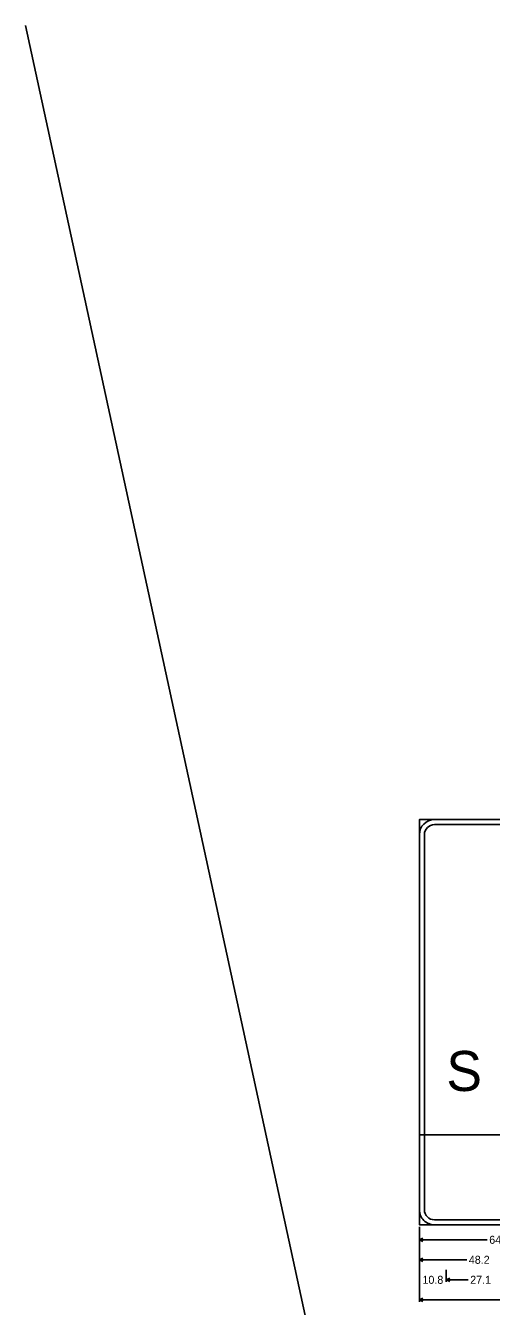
# Model space of a CAD drawing. Extents: x 667331 to 731245, y 738830 to 753817.
# Drawn here: x 718698 to 718978, y 749423 to 750191 of the extents above; entities that cross this region are included whole.
import ezdxf

# ---------------------------------------------------------------- set-up
doc = ezdxf.new("R2010")
doc.units = 0
doc.layers.add('R_SIGN', color=7, linetype='Continuous')

msp = doc.modelspace()

# ---------------------------------------------------------------- linework, layer by layer
at = {"layer": 'R_SIGN'}
for p, q in [((721160.26, 738830.21), (718698.17, 750191)), ((718934.38, 749425.59), (718934.38, 749470.59)), ((718934.38, 749461.59), (718934.38, 749468.79)), ((718936.52, 749463.86), (718934.38, 749462.79)), ((718975.08, 749462.79), (718934.38, 749462.79)), ((718936.52, 749461.71), (718934.38, 749462.79)), ((718934.38, 749449.59), (718934.38, 749456.79)), ((718936.52, 749451.86), (718934.38, 749450.79)), ((718962.82, 749450.79), (718934.38, 749450.79)), ((718936.52, 749449.71), (718934.38, 749450.79)), ((718934.38, 749437.59), (718934.38, 749444.79)), ((718950.53, 749437.59), (718950.53, 749444.79)), ((718952.67, 749439.86), (718950.53, 749438.79)), ((718963.66, 749438.79), (718950.53, 749438.79)), ((718952.67, 749437.71), (718950.53, 749438.79)), ((718936.52, 749427.86), (718934.38, 749426.79)), ((719098.65, 749426.79), (718934.38, 749426.79)), ((718936.52, 749425.71), (718934.38, 749426.79))]:
    msp.add_line(p, q, dxfattribs=at)
for points in [[(718934.38, 749525.79), (719276.38, 749525.79), (719276.38, 749714.79), (718934.38, 749714.79), (718934.38, 749525.79), (718934.38, 749525.79)], [(718943.38, 749714.79), (719267.38, 749714.79)], [(719267.38, 749711.79), (718943.38, 749711.79)], [(718934.38, 749525.79), (718934.38, 749705.79)], [(718937.38, 749705.79), (718937.38, 749525.79)], [(718934.38, 749471.79), (719276.38, 749471.79), (719276.38, 749525.79), (718934.38, 749525.79), (718934.38, 749471.79), (718934.38, 749471.79)], [(718934.38, 749480.79), (718934.38, 749525.79)], [(718937.38, 749525.79), (718937.38, 749480.79)], [(718943.38, 749474.79), (719267.38, 749474.79)], [(719267.38, 749471.79), (718943.38, 749471.79)]]:
    msp.add_lwpolyline(points, dxfattribs=at)
for centre, radius, start, end in [((718943.38, 749705.79), 9, 90.00021, 179.99985), ((718943.38, 749705.79), 6, 90.00021, 179.99985), ((718943.38, 749480.79), 9, 179.99985, 270.00006), ((718943.38, 749480.79), 6, 179.99985, 270.00006)]:
    msp.add_arc(centre, radius, start, end, dxfattribs=at)

# ---------------------------------------------------------------- texts
for s, height, p in [('S', 24, (718950.53, 749552.04)), ('64.5', 4.8, (718976.28, 749460.39)), ('48.2', 4.8, (718964.02, 749448.39)), ('10.8', 4.8, (718936.22, 749436.39)), ('27.1', 4.8, (718964.86, 749436.39))]:
    msp.add_text(s, height=height, dxfattribs=at).set_placement(p)

doc.saveas('drawing.dxf')
